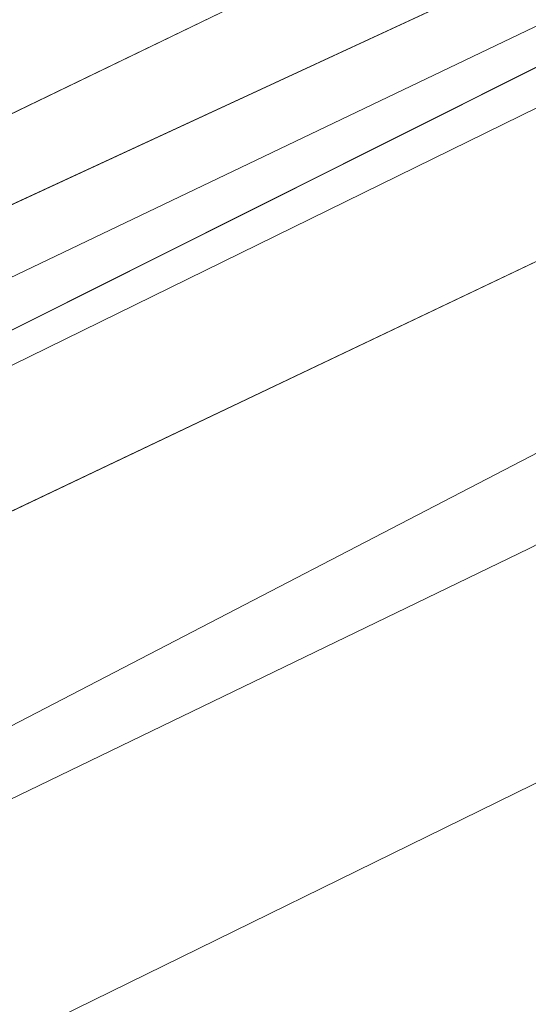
# Model space of a CAD drawing. Header units: metres. Extents: x 163543 to 168130, y 402678 to 405437.
# Tile 577 of 656: x 165473 to 165480, y 403912 to 403926. Entities that reach past the tile are written whole.
import ezdxf

# ---------------------------------------------------------------- set-up
doc = ezdxf.new("R2010")
doc.units = ezdxf.units.M
for name, color, linetype, lineweight in [('X-CA190022.004-UO-BGT_Ondergrond$0$GE_201_SHDHek_Lijn_GEM', 253, 'X-CA190022.004-UO-BGT_Ondergrond$0$Hekwerk', 9), ('X-CA190022.004-UO-BGT_Ondergrond$0$GE_244_Taludlijn_Lijn_GEM', 253, 'Continuous', 9), ('X-CA190022.004-UO-BGT_Ondergrond$0$GE_367_OWGBerm_groenvoorziening_grasenk_GEM', 253, 'Continuous', 9), ('X-CA190022.004-UO-BGT_Ondergrond$0$GE_461_BTDGraslandoverig_Vlak_GEM', 253, 'Continuous', 9), ('X-CA190022.004-UO-BGT_Ondergrond$0$GE_476_BTDGraslandagrarisch_Vlak_GEM', 253, 'Continuous', 9), ('X-CA190022.004-UO-BGT_Ondergrond$0$GE_504_WTDWaterloop_sloot_Vlak_GEM', 253, 'Continuous', 9), ('X-CA190022.004-UO-BGT_Ondergrond$0$GE_541_OWTOever_slootkant_Vlak_GEM', 253, 'Continuous', 9), ('X-CA190022.004-UO-KAD_Percelen$0$B-WE-KG-GRENS_PERCEEL-GV', 150, 'Continuous', 9)]:
    doc.layers.add(name, color=color, linetype=linetype, lineweight=lineweight)
doc.linetypes.add('X-CA190022.004-UO-BGT_Ondergrond$0$Hekwerk', pattern='A,5,-1.5,[2,dgnlstyle-Veghel.shx,S=0.007937,R=0,X=0,Y=0],-1.5', length=8)

msp = doc.modelspace()

# ---------------------------------------------------------------- linework, layer by layer
at = {"layer": 'X-CA190022.004-UO-BGT_Ondergrond$0$GE_201_SHDHek_Lijn_GEM'}
msp.add_line((165458.248, 403916.453), (165479.295, 403926.202), dxfattribs=at)
at = {"layer": 'X-CA190022.004-UO-BGT_Ondergrond$0$GE_244_Taludlijn_Lijn_GEM'}
msp.add_line((165473.164, 403911.845), (165493.413, 403921.777), dxfattribs=at)
at = {"layer": 'X-CA190022.004-UO-BGT_Ondergrond$0$GE_367_OWGBerm_groenvoorziening_grasenk_GEM', "flags": 128}
for points in [[(165405.934, 403882.882), (165418.322, 403889.087), (165427.369, 403892.934), (165431.711, 403895.092), (165440.947, 403899.683), (165442.706, 403900.557), (165455.967, 403906.999), (165466.917, 403912.152), (165480.008, 403918.483), (165493.464, 403925.411), (165499.33, 403929.427), (165501.371, 403932.143), (165502.06, 403935.175), (165499.74, 403937.17), (165499.089, 403936.746), (165501.693, 403939.269), (165501.649, 403938.443), (165503.293, 403936.224)], [(165293.243, 403818.777), (165284.196, 403814.846), (165255.308, 403799.755), (165247.366, 403795.437), (165241.242, 403792.881), (165230.972, 403787.816), (165218.964, 403782.861), (165213.949, 403780.601), (165208.313, 403777.778), (165207.932, 403778.55), (165207.634, 403779.154), (165206.967, 403780.505), (165206.793, 403780.855), (165205.831, 403782.805), (165207.914, 403783.806), (165464.701, 403907.211), (165473.164, 403911.845), (165493.413, 403921.777), (165496.769, 403924.303), (165499.833, 403927.674), (165503.305, 403931.968)], [(165503.305, 403931.968), (165499.833, 403927.674), (165496.769, 403924.303), (165493.413, 403921.777), (165473.164, 403911.845), (165464.701, 403907.211), (165207.914, 403783.806)]]:
    msp.add_lwpolyline(points, dxfattribs=at)
at = {"layer": 'X-CA190022.004-UO-BGT_Ondergrond$0$GE_461_BTDGraslandoverig_Vlak_GEM', "flags": 128}
msp.add_lwpolyline([(165498.332, 403936.252), (165490.86, 403931.38), (165482.421, 403926.8), (165471.772, 403921.701), (165465.332, 403918.371), (165460.346, 403916.117), (165457.866, 403914.841), (165457.401, 403914.602), (165455.108, 403913.319), (165453.858, 403912.723), (165451.536, 403917.368), (165452.145, 403917.634), (165453.696, 403914.087), (165457.533, 403915.765), (165458.248, 403916.453), (165479.295, 403926.202), (165492.489, 403933.186), (165497.568, 403936.696), (165497.763, 403936.831), (165498.332, 403936.252)], dxfattribs=at)
at = {"layer": 'X-CA190022.004-UO-BGT_Ondergrond$0$GE_476_BTDGraslandagrarisch_Vlak_GEM', "flags": 128}
msp.add_lwpolyline([(165497.568, 403936.696), (165492.489, 403933.186), (165479.295, 403926.202), (165458.248, 403916.453), (165457.533, 403915.765), (165455.982, 403919.312), (165455.43, 403919.071), (165452.145, 403917.634), (165451.536, 403917.368), (165453.858, 403912.723), (165435.027, 403903.751)], dxfattribs=at)
at = {"layer": 'X-CA190022.004-UO-BGT_Ondergrond$0$GE_504_WTDWaterloop_sloot_Vlak_GEM', "flags": 128}
msp.add_lwpolyline([(165394.37, 403883.117), (165410.855, 403890.87), (165432.998, 403901.193), (165448.153, 403908.51), (165467.316, 403918.285), (165493.188, 403930.978), (165497.688, 403934.283), (165499.377, 403935.428), (165499.928, 403935.611), (165500.722, 403934.769), (165500.495, 403934.327), (165499.733, 403932.417), (165498.172, 403930.507), (165492.915, 403926.449), (165471.659, 403915.411), (165458.016, 403909.344), (165447.554, 403904.256), (165428.723, 403894.968), (165416.964, 403889.751), (165411.186, 403887.025), (165399.808, 403881.291)], dxfattribs=at)
at = {"layer": 'X-CA190022.004-UO-BGT_Ondergrond$0$GE_541_OWTOever_slootkant_Vlak_GEM', "flags": 128}
for points in [[(165435.027, 403903.751), (165453.858, 403912.723), (165455.108, 403913.319), (165457.401, 403914.602), (165457.866, 403914.841), (165460.346, 403916.117), (165465.332, 403918.371), (165471.772, 403921.701), (165482.421, 403926.8), (165490.86, 403931.38), (165498.332, 403936.252), (165498.453, 403936.129), (165499.089, 403936.746), (165499.74, 403937.17), (165502.06, 403935.175), (165501.371, 403932.143), (165499.33, 403929.427), (165493.464, 403925.411), (165480.008, 403918.483), (165466.917, 403912.152)], [(165399.808, 403881.291), (165411.186, 403887.025), (165416.964, 403889.751), (165428.723, 403894.968), (165447.554, 403904.256), (165458.016, 403909.344), (165471.659, 403915.411), (165492.915, 403926.449), (165498.172, 403930.507), (165499.733, 403932.417), (165500.495, 403934.327), (165500.722, 403934.769), (165499.928, 403935.611), (165499.377, 403935.428), (165497.688, 403934.283), (165493.188, 403930.978), (165467.316, 403918.285), (165448.153, 403908.51), (165432.998, 403901.193), (165410.855, 403890.87), (165394.37, 403883.117)]]:
    msp.add_lwpolyline(points, dxfattribs=at)
at = {"layer": 'X-CA190022.004-UO-KAD_Percelen$0$B-WE-KG-GRENS_PERCEEL-GV', "flags": 128}
for points in [[(165302.032, 403912.162), (165323.1, 403852.205), (165489.46, 403932.49), (165497.079, 403937.449), (165494.566, 403939.736), (165500.126, 403945.838), (165489.71, 403955.04), (165441.61, 403941.12), (165440.17, 403940.75), (165404.32, 403931.58), (165375.738, 403924.264), (165341.22, 403915.43), (165340.41, 403918.62), (165333.59, 403916.86), (165312.86, 403912.2)], [(165513.006, 403935.006), (165507.8, 403939), (165372.327, 403871.117), (165504.764, 403934.187), (165505.996, 403931.629)], [(165198.984, 403783.721), (165203.794, 403770.499), (165219.371, 403778.022), (165261.19, 403798.093), (165312.395, 403823.042), (165377.01, 403853.973), (165439.548, 403884.215), (165525.447, 403925.461), (165513.006, 403935.006), (165505.996, 403931.629), (165504.764, 403934.187), (165372.327, 403871.117), (165276.3, 403823), (165276.248, 403824.924), (165211.72, 403793.834), (165208.803, 403792.162), (165203.98, 403789.794), (165205.414, 403786.827)]]:
    msp.add_lwpolyline(points, close=True, dxfattribs=at)
msp.add_lwpolyline([(165196.7, 403790), (165276.2, 403826.7), (165276.248, 403824.924), (165276.3, 403823), (165372.327, 403871.117), (165507.8, 403939), (165504.3, 403942.15), (165497.079, 403937.449), (165489.46, 403932.49), (165323.1, 403852.205), (165220.21, 403802.55), (165215.14, 403802.41), (165211.94, 403806.63), (165196.73, 403847.93)], dxfattribs=at)

doc.saveas('drawing.dxf')
